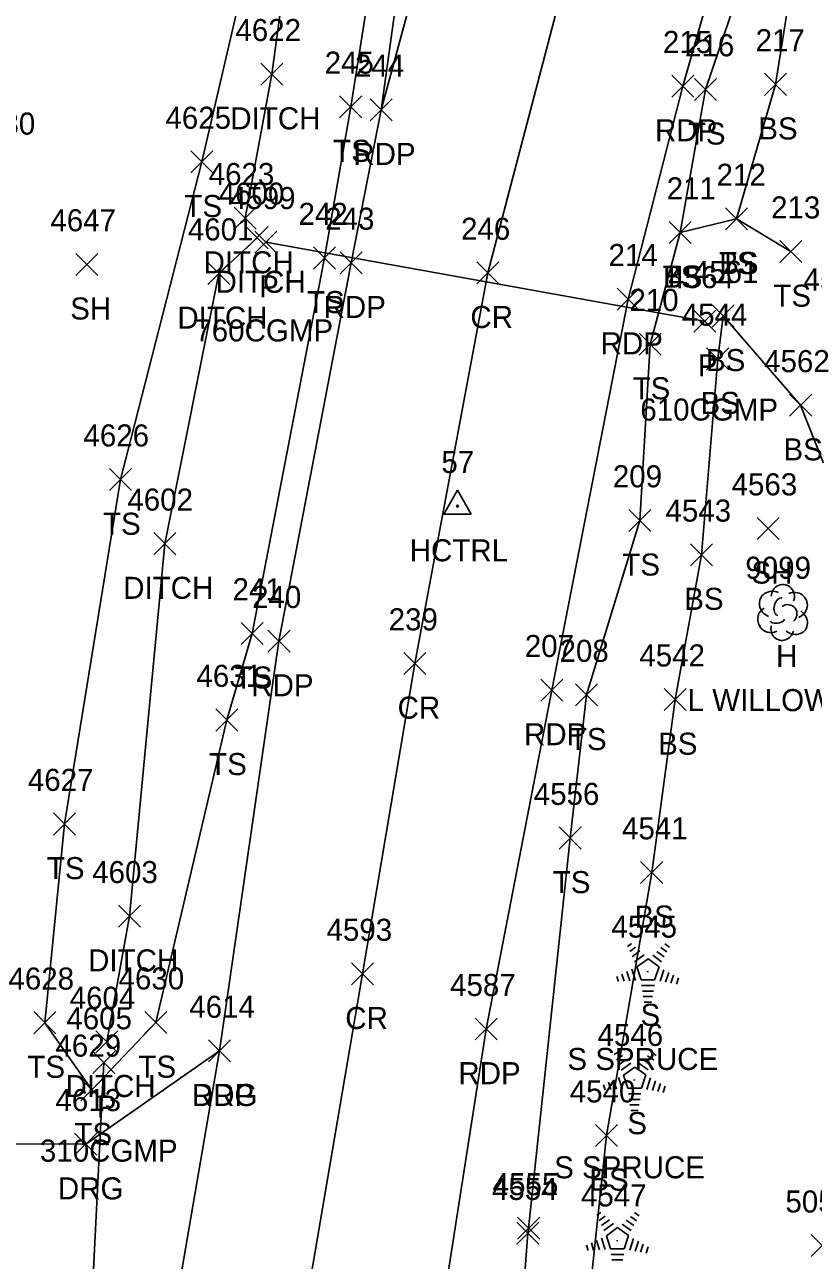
# Model space of a CAD drawing. Extents: x 1482574 to 1485769, y 580696 to 595649.
# Drawn here: x 1483558.8 to 1483630.3, y 583916.9 to 584028.9 of the extents above; entities that cross this region are included whole.
import ezdxf

# ---------------------------------------------------------------- set-up
doc = ezdxf.new("R2010")
doc.units = 0
for name, color, linetype in [('C_A', 7, 'Continuous'), ('C_I', 7, 'Continuous'), ('CPH', 7, 'Continuous'), ('D_A', 7, 'Continuous'), ('D_C', 7, 'Continuous'), ('D_I', 7, 'Continuous'), ('D_TIC', 7, 'Continuous'), ('DCP', 7, 'Continuous'), ('DD', 7, 'Continuous'), ('L_A', 7, 'Continuous'), ('L_C', 7, 'Continuous'), ('L_I', 7, 'Continuous'), ('L_TIC', 7, 'Continuous'), ('LELB', 7, 'Continuous'), ('LTC', 7, 'Continuous'), ('LTD', 7, 'Continuous'), ('P_A', 7, 'Continuous'), ('P_I', 7, 'Continuous'), ('P_TIC', 7, 'Continuous'), ('PET', 7, 'Continuous'), ('PRC', 7, 'Continuous'), ('R_A', 7, 'Continuous'), ('R_I', 7, 'Continuous'), ('R_TIC', 7, 'Continuous'), ('RDG', 7, 'Continuous')]:
    doc.layers.add(name, color=color, linetype=linetype)

msp = doc.modelspace()

# ---------------------------------------------------------------- linework, layer by layer
at = {"layer": 'CPH'}
for p, q in [((1483596.76, 583984.5), (1483598.01, 583986.67)), ((1483599.26, 583984.5), (1483598.01, 583986.67)), ((1483596.76, 583984.5), (1483599.26, 583984.5)), ((1483598.01, 583985.22), (1483598.01, 583985.22))]:
    msp.add_line(p, q, dxfattribs=at)
msp.add_circle((1483598.01, 583985.22), 0.0833, dxfattribs=at)
at = {"layer": 'D_TIC'}
for points in [[(1483580.19, 584023.38), (1483582.19, 584025.38)], [(1483582.19, 584023.38), (1483580.19, 584025.38)], [(1483577.77, 584010.34), (1483579.76, 584012.33)], [(1483579.76, 584010.34), (1483577.77, 584012.33)], [(1483578.84, 584008.56), (1483580.84, 584010.56)], [(1483580.84, 584008.56), (1483578.84, 584010.56)], [(1483579.65, 584008.15), (1483581.65, 584010.15)], [(1483581.65, 584008.15), (1483579.65, 584010.15)], [(1483575.39, 584005.31), (1483577.39, 584007.31)], [(1483577.39, 584005.31), (1483575.39, 584007.31)], [(1483619.42, 584000.98), (1483621.42, 584002.98)], [(1483621.42, 584000.98), (1483619.42, 584002.98)], [(1483570.48, 583980.82), (1483572.48, 583982.82)], [(1483572.48, 583980.82), (1483570.48, 583982.82)], [(1483567.29, 583947.05), (1483569.29, 583949.05)], [(1483569.29, 583947.05), (1483567.29, 583949.05)], [(1483565.24, 583935.66), (1483567.24, 583937.66)], [(1483567.24, 583935.66), (1483565.24, 583937.66)], [(1483564.95, 583933.8), (1483566.95, 583935.8)], [(1483566.95, 583933.8), (1483564.95, 583935.8)]]:
    msp.add_lwpolyline(points, dxfattribs=at)
at = {"layer": 'DCP'}
for points in [[(1483620.41, 584001.98), (1483580.65, 584009.15)], [(1483565.95, 583934.8), (1483564.48, 583905.15)]]:
    msp.add_lwpolyline(points, dxfattribs=at)
at = {"layer": 'DD'}
for points in [[(1483583.83, 584043.89), (1483581.19, 584024.38), (1483578.76, 584011.33)], [(1483579.84, 584009.56), (1483576.39, 584006.31), (1483571.48, 583981.82), (1483568.29, 583948.05), (1483566.24, 583936.66)]]:
    msp.add_lwpolyline(points, dxfattribs=at)
at = {"layer": 'L_TIC'}
for points in [[(1483619.48, 584022), (1483621.48, 584024)], [(1483621.48, 584022), (1483619.48, 584024)], [(1483625.83, 584022.46), (1483627.83, 584024.46)], [(1483627.83, 584022.46), (1483625.83, 584024.46)], [(1483587.33, 584020.43), (1483589.33, 584022.43)], [(1483589.33, 584020.43), (1483587.33, 584022.43)], [(1483573.85, 584015.43), (1483575.85, 584017.43)], [(1483575.85, 584015.43), (1483573.85, 584017.43)], [(1483622.29, 584010.26), (1483624.29, 584012.26)], [(1483624.29, 584010.26), (1483622.29, 584012.26)], [(1483622.29, 584010.26), (1483624.29, 584012.26)], [(1483624.29, 584010.26), (1483622.29, 584012.26)], [(1483617.2, 584009.03), (1483619.2, 584011.03)], [(1483619.2, 584009.03), (1483617.2, 584011.03)], [(1483617.2, 584009.03), (1483619.2, 584011.03)], [(1483619.2, 584009.03), (1483617.2, 584011.03)], [(1483627.23, 584007.3), (1483629.23, 584009.3)], [(1483629.23, 584007.3), (1483627.23, 584009.3)], [(1483563.42, 584006.14), (1483565.42, 584008.14)], [(1483565.42, 584006.14), (1483563.42, 584008.14)], [(1483584.96, 584006.72), (1483586.96, 584008.72)], [(1483586.96, 584006.72), (1483584.96, 584008.72)], [(1483621.09, 584001.46), (1483623.08, 584003.46)], [(1483623.08, 584001.46), (1483621.09, 584003.46)], [(1483614.47, 583998.91), (1483616.47, 584000.91)], [(1483616.47, 583998.91), (1483614.47, 584000.91)], [(1483620.59, 583997.58), (1483622.59, 583999.58)], [(1483622.59, 583997.58), (1483620.59, 583999.58)], [(1483628.11, 583993.37), (1483630.11, 583995.37)], [(1483630.11, 583993.37), (1483628.11, 583995.37)], [(1483566.47, 583986.63), (1483568.47, 583988.63)], [(1483568.47, 583986.63), (1483566.47, 583988.63)], [(1483613.54, 583982.93), (1483615.54, 583984.93)], [(1483615.54, 583982.93), (1483613.54, 583984.93)], [(1483625.16, 583982.2), (1483627.16, 583984.2)], [(1483627.16, 583982.2), (1483625.16, 583984.2)], [(1483619.12, 583979.82), (1483621.12, 583981.82)], [(1483621.12, 583979.82), (1483619.12, 583981.82)], [(1483578.41, 583972.69), (1483580.41, 583974.69)], [(1483580.41, 583972.69), (1483578.41, 583974.69)], [(1483608.7, 583967.11), (1483610.7, 583969.11)], [(1483610.7, 583967.11), (1483608.7, 583969.11)], [(1483616.75, 583966.69), (1483618.75, 583968.69)], [(1483618.75, 583966.69), (1483616.75, 583968.69)], [(1483576.1, 583964.84), (1483578.1, 583966.84)], [(1483578.1, 583964.84), (1483576.1, 583966.84)], [(1483561.38, 583955.41), (1483563.38, 583957.41)], [(1483563.38, 583955.41), (1483561.38, 583957.41)], [(1483607.23, 583954.14), (1483609.23, 583956.14)], [(1483609.23, 583954.14), (1483607.23, 583956.14)], [(1483614.61, 583951.02), (1483616.61, 583953.02)], [(1483616.61, 583951.02), (1483614.61, 583953.02)], [(1483559.62, 583937.4), (1483561.62, 583939.4)], [(1483561.62, 583937.4), (1483559.62, 583939.4)], [(1483569.68, 583937.41), (1483571.68, 583939.41)], [(1483571.68, 583937.41), (1483569.68, 583939.41)], [(1483563.88, 583931.32), (1483565.88, 583933.32)], [(1483565.88, 583931.32), (1483563.88, 583933.32)], [(1483610.52, 583927.17), (1483612.52, 583929.17)], [(1483612.52, 583927.17), (1483610.52, 583929.17)], [(1483603.46, 583918.76), (1483605.46, 583920.76)], [(1483605.46, 583918.76), (1483603.46, 583920.76)], [(1483603.38, 583918.33), (1483605.38, 583920.33)], [(1483605.38, 583918.33), (1483603.38, 583920.33)], [(1483630.07, 583917.19), (1483632.07, 583919.19)], [(1483632.07, 583917.19), (1483630.07, 583919.19)]]:
    msp.add_lwpolyline(points, dxfattribs=at)
at = {"layer": 'LELB'}
for points in [[(1483609.7, 583968.11), (1483614.54, 583983.93), (1483615.47, 583999.91), (1483618.2, 584010.03), (1483620.48, 584023), (1483628.04, 584045.27), (1483636.71, 584078.69), (1483645.46, 584112.42), (1483655.7, 584143.54), (1483665.33, 584182.72), (1483668.64, 584191.09), (1483674.48, 584213.68), (1483679.56, 584233.01), (1483687.36, 584264.16), (1483694.8, 584284.35), (1483705.09, 584327.19), (1483710.94, 584361.26), (1483712.22, 584376.12), (1483713.45, 584382.29)], [(1483618.2, 584010.03), (1483623.29, 584011.26), (1483626.83, 584023.46), (1483628.7, 584035.25), (1483633.76, 584044.44), (1483640.78, 584078.11), (1483649.78, 584108.58), (1483658.6, 584142.62), (1483667.1, 584181.27), (1483671.18, 584190.09), (1483677.27, 584212.88)], [(1483579.41, 583973.69), (1483585.96, 584007.72), (1483588.33, 584021.43), (1483592.35, 584046.86), (1483597.29, 584078.25)], [(1483580.55, 584041.02), (1483574.85, 584016.43), (1483567.47, 583987.63), (1483562.38, 583956.41), (1483560.62, 583938.4), (1483564.88, 583932.32), (1483570.68, 583938.41), (1483577.09, 583965.84)], [(1483623.29, 584011.26), (1483628.23, 584008.3)], [(1483601.15, 583853.4), (1483605.25, 583875.34), (1483608.33, 583898.25), (1483611.52, 583928.17), (1483615.61, 583952.02), (1483617.75, 583967.69), (1483620.12, 583980.82), (1483621.59, 583998.58), (1483622.08, 584002.46), (1483629.11, 583994.37)], [(1483636.38, 583976.01), (1483629.11, 583994.37)], [(1483579.41, 583973.69), (1483577.09, 583965.84)], [(1483609.7, 583968.11), (1483608.23, 583955.14)], [(1483598.05, 583858.02), (1483601.95, 583886.94), (1483604.39, 583919.33), (1483604.46, 583919.76), (1483608.23, 583955.14)]]:
    msp.add_lwpolyline(points, dxfattribs=at)
at = {"layer": 'LTC'}
for p, q in [((1483613.41, 583945.32), (1483613.77, 583945.57)), ((1483613.62, 583944.85), (1483614.15, 583945.23)), ((1483616.44, 583945.21), (1483616.99, 583944.81)), ((1483616.81, 583945.56), (1483617.23, 583945.25)), ((1483613.83, 583944.38), (1483614.54, 583944.9)), ((1483614.04, 583943.92), (1483614.92, 583944.56)), ((1483614.27, 583943.46), (1483615.28, 583944.2)), ((1483615.28, 583944.2), (1483616.28, 583943.47)), ((1483615.7, 583944.51), (1483616.51, 583943.92)), ((1483616.07, 583944.86), (1483616.75, 583944.37)), ((1483613.36, 583943.03), (1483613.63, 583942.19)), ((1483613.81, 583943.24), (1483614.14, 583942.22)), ((1483614.27, 583943.46), (1483614.65, 583942.27)), ((1483616.28, 583943.47), (1483615.88, 583942.27)), ((1483616.71, 583943.2), (1483616.37, 583942.16)), ((1483617.16, 583942.95), (1483616.87, 583942.07)), ((1483612.45, 583942.59), (1483612.6, 583942.13)), ((1483612.9, 583942.81), (1483613.11, 583942.16)), ((1483615.88, 583942.27), (1483614.65, 583942.27)), ((1483615.85, 583941.77), (1483614.7, 583941.77)), ((1483617.6, 583942.7), (1483617.36, 583941.97)), ((1483618.05, 583942.45), (1483617.86, 583941.88)), ((1483615.76, 583941.27), (1483614.77, 583941.27)), ((1483615.68, 583940.77), (1483614.85, 583940.77)), ((1483615.59, 583940.27), (1483614.92, 583940.27)), ((1483612.21, 583935.5), (1483612.56, 583935.76)), ((1483612.42, 583935.03), (1483612.95, 583935.42)), ((1483612.63, 583934.57), (1483613.33, 583935.08)), ((1483614.87, 583935.04), (1483615.54, 583934.55)), ((1483615.24, 583935.39), (1483615.79, 583934.99)), ((1483615.61, 583935.74), (1483616.03, 583935.43)), ((1483612.84, 583934.1), (1483613.72, 583934.74)), ((1483613.06, 583933.65), (1483614.07, 583934.38)), ((1483614.07, 583934.38), (1483615.07, 583933.66)), ((1483614.49, 583934.69), (1483615.3, 583934.11)), ((1483611.24, 583932.78), (1483611.39, 583932.31)), ((1483611.7, 583933), (1483611.91, 583932.34)), ((1483612.15, 583933.21), (1483612.42, 583932.38)), ((1483612.61, 583933.43), (1483612.94, 583932.41)), ((1483613.06, 583933.65), (1483613.45, 583932.45)), ((1483615.07, 583933.66), (1483614.68, 583932.45)), ((1483615.51, 583933.39), (1483615.17, 583932.35)), ((1483615.95, 583933.14), (1483615.67, 583932.25)), ((1483616.4, 583932.89), (1483616.16, 583932.16)), ((1483614.68, 583932.45), (1483613.45, 583932.45)), ((1483614.64, 583931.95), (1483613.5, 583931.95)), ((1483616.84, 583932.64), (1483616.66, 583932.06)), ((1483614.56, 583931.45), (1483613.57, 583931.45)), ((1483614.47, 583930.95), (1483613.64, 583930.95)), ((1483614.39, 583930.45), (1483613.72, 583930.45)), ((1483610.65, 583920.95), (1483611.01, 583921.2)), ((1483610.86, 583920.48), (1483611.39, 583920.86)), ((1483611.07, 583920.01), (1483611.78, 583920.53)), ((1483613.31, 583920.49), (1483613.99, 583920)), ((1483613.68, 583920.84), (1483614.23, 583920.44)), ((1483614.05, 583921.19), (1483614.47, 583920.88)), ((1483611.28, 583919.55), (1483612.16, 583920.19)), ((1483611.51, 583919.09), (1483612.52, 583919.83)), ((1483612.52, 583919.83), (1483613.52, 583919.1)), ((1483612.94, 583920.14), (1483613.75, 583919.55)), ((1483609.69, 583918.22), (1483609.84, 583917.76)), ((1483610.14, 583918.44), (1483610.35, 583917.79)), ((1483610.6, 583918.66), (1483610.87, 583917.82)), ((1483611.05, 583918.87), (1483611.38, 583917.85)), ((1483611.51, 583919.09), (1483611.89, 583917.9)), ((1483613.52, 583919.1), (1483613.12, 583917.9)), ((1483613.95, 583918.83), (1483613.62, 583917.79)), ((1483614.4, 583918.58), (1483614.11, 583917.7)), ((1483614.84, 583918.33), (1483614.61, 583917.6)), ((1483613.12, 583917.9), (1483611.89, 583917.9)), ((1483613.09, 583917.4), (1483611.94, 583917.4)), ((1483615.29, 583918.08), (1483615.1, 583917.51)), ((1483613, 583916.9), (1483612.01, 583916.9))]:
    msp.add_line(p, q, dxfattribs=at)
at = {"layer": 'LTD'}
msp.add_line((1483627.45, 583975.64), (1483627.45, 583975.64), dxfattribs=at)
msp.add_line((1483627.45, 583975.64), (1483627.45, 583975.64), dxfattribs=at)
msp.add_arc((1483627.5, 583977.07), 1.05, 335.5272, 180.9563, dxfattribs=at)
for centre, major_axis, ratio, start_param, end_param in [((1483626.66, 583976.31), (1.21, -0.51), 0.895232, 1.570796, 4.712389), ((1483628.49, 583976.22), (-1.14, -0.48), 0.949671, 1.570796, 4.712389), ((1483627.24, 583976.1), (-0.208, -0.792), 0.645439, 3.141593, 6.283185), ((1483626.37, 583974.93), (0.58, -1.04), 0.959034, 3.141593, 6.283185), ((1483627.95, 583975.47), (-0.5, 0.667), 0.989748, 3.141593, 6.283185), ((1483628.45, 583974.81), (-1.09, 0.79), 0.841452, 1.570796, 4.712389), ((1483627.45, 583974.14), (0.26, 1.06), 0.942809, 1.570796, 4.712389), ((1483626.99, 583974.89), (-0.625, -0.083), 0.423636, 0, 3.141593)]:
    msp.add_ellipse(centre, major_axis=major_axis, ratio=ratio, start_param=start_param, end_param=end_param, dxfattribs=at)
at = {"layer": 'P_TIC'}
for points in [[(1483617.43, 584022.3), (1483619.43, 584024.3)], [(1483619.43, 584022.3), (1483617.43, 584024.3)], [(1483590.08, 584020.15), (1483592.08, 584022.15)], [(1483592.08, 584020.15), (1483590.08, 584022.15)], [(1483590.08, 584020.15), (1483592.08, 584022.15)], [(1483592.08, 584020.15), (1483590.08, 584022.15)], [(1483587.38, 584006.28), (1483589.38, 584008.28)], [(1483589.38, 584006.28), (1483587.38, 584008.28)], [(1483599.75, 584005.37), (1483601.75, 584007.37)], [(1483601.75, 584005.37), (1483599.75, 584007.37)], [(1483612.49, 584002.98), (1483614.49, 584004.98)], [(1483614.49, 584002.98), (1483612.49, 584004.98)], [(1483580.83, 583971.99), (1483582.83, 583973.99)], [(1483582.83, 583971.99), (1483580.83, 583973.99)], [(1483593.14, 583969.96), (1483595.14, 583971.96)], [(1483595.14, 583969.96), (1483593.14, 583971.96)], [(1483605.55, 583967.55), (1483607.55, 583969.55)], [(1483607.55, 583967.55), (1483605.55, 583969.55)], [(1483588.4, 583941.82), (1483590.4, 583943.82)], [(1483590.4, 583941.82), (1483588.4, 583943.82)], [(1483599.6, 583936.83), (1483601.6, 583938.82)], [(1483601.6, 583936.83), (1483599.6, 583938.82)], [(1483575.44, 583934.84), (1483577.44, 583936.84)], [(1483577.44, 583934.84), (1483575.44, 583936.84)]]:
    msp.add_lwpolyline(points, dxfattribs=at)
at = {"layer": 'PET'}
for points in [[(1483581.83, 583972.99), (1483588.38, 584007.28), (1483591.08, 584021.15), (1483598.25, 584047.59), (1483606.6, 584077.17), (1483615.66, 584112.76), (1483626.75, 584151.48), (1483639.2, 584196.36), (1483648.5, 584230.6), (1483659.8, 584272.39), (1483666.33, 584295.08), (1483675.64, 584335.04), (1483684.8, 584386.22), (1483696.48, 584384.63), (1483708.99, 584382.82)], [(1483606.55, 583968.55), (1483613.49, 584003.98), (1483618.43, 584023.3), (1483624.77, 584045.54), (1483634.53, 584079.05), (1483643.94, 584116.41), (1483652.44, 584144.5), (1483663.26, 584189.19), (1483675.01, 584230.16), (1483684.23, 584265.33), (1483690.21, 584285.32), (1483701.13, 584329.73), (1483708.99, 584382.82)], [(1483591.08, 584021.15), (1483594.54, 584046.02), (1483599.41, 584077.68), (1483605.18, 584114.65), (1483611.16, 584152.51), (1483617.88, 584200.25), (1483625.23, 584246.59), (1483629.42, 584277.16)], [(1483581.83, 583972.99), (1483576.44, 583935.84)], [(1483606.55, 583968.55), (1483600.6, 583937.82)], [(1483593.19, 583890.18), (1483600.6, 583937.82)], [(1483560.11, 583843.86), (1483568.57, 583891.05), (1483570.46, 583901), (1483576.44, 583935.84)]]:
    msp.add_lwpolyline(points, dxfattribs=at)
at = {"layer": 'PRC'}
for points in [[(1483594.14, 583970.96), (1483600.75, 584006.37), (1483610.42, 584043.26), (1483619.21, 584075.32), (1483628.72, 584109.95), (1483639.31, 584148.68), (1483651.07, 584192.24), (1483662.56, 584233.23), (1483672.36, 584268.88), (1483678.88, 584291.31), (1483688.34, 584333), (1483696.48, 584384.63)], [(1483594.14, 583970.96), (1483589.4, 583942.82)], [(1483618.73, 583521.67), (1483605.12, 583536.57), (1483580.09, 583569.69), (1483562.2, 583601.73), (1483551.28, 583637.89), (1483548.66, 583672.74), (1483550.4, 583708.14), (1483555.34, 583744.78), (1483561.11, 583779.91), (1483565.84, 583808.31), (1483572.09, 583842.87), (1483580.82, 583892.49), (1483589.4, 583942.82)]]:
    msp.add_lwpolyline(points, dxfattribs=at)
at = {"layer": 'R_TIC'}
for points in [[(1483575.44, 583934.84), (1483577.44, 583936.84)], [(1483577.44, 583934.84), (1483575.44, 583936.84)], [(1483563.31, 583926.38), (1483565.31, 583928.38)], [(1483565.31, 583926.38), (1483563.31, 583928.38)]]:
    msp.add_lwpolyline(points, dxfattribs=at)
at = {"layer": 'RDG'}
msp.add_lwpolyline([(1483546, 583927.42), (1483564.31, 583927.38), (1483576.44, 583935.84)], dxfattribs=at)

# ---------------------------------------------------------------- texts
at = {"layer": 'C_A'}
msp.add_text('HCTRL', height=2, dxfattribs=at).set_placement((1483593.68, 583980.22))
at = {"layer": 'C_I'}
msp.add_text('57', height=2, dxfattribs=at).set_placement((1483596.55, 583988.22))
at = {"layer": 'D_A'}
for s, p in [('DITCH', (1483577.42, 584019.38)), ('DITCH', (1483575, 584006.33)), ('DITCH', (1483576.08, 584004.56)), ('P', (1483580.03, 584004.15)), ('DITCH', (1483572.62, 584001.31)), ('P', (1483619.79, 583996.98)), ('DITCH', (1483567.71, 583976.82)), ('DITCH', (1483564.53, 583943.05)), ('DITCH', (1483562.48, 583931.66)), ('P', (1483565.32, 583929.8))]:
    msp.add_text(s, height=2, dxfattribs=at).set_placement(p)
at = {"layer": 'D_C'}
for s, p in [('760CGMP', (1483574.25, 584000.15)), ('610CGMP', (1483614.58, 583992.98)), ('310CGMP', (1483560.16, 583925.8))]:
    msp.add_text(s, height=2, dxfattribs=at).set_placement(p)
at = {"layer": 'D_I'}
for s, p in [('4622', (1483577.88, 584027.38)), ('4623', (1483575.46, 584014.33)), ('4600', (1483576.37, 584012.56)), ('4599', (1483577.38, 584012.15)), ('4601', (1483573.57, 584009.31)), ('4564', (1483617.11, 584004.98)), ('4602', (1483568.09, 583984.82)), ('4603', (1483564.9, 583951.05)), ('4604', (1483562.86, 583939.66)), ('4605', (1483562.56, 583937.8))]:
    msp.add_text(s, height=2, dxfattribs=at).set_placement(p)
at = {"layer": 'L_A'}
for s, p in [('BS', (1483625.27, 584018.46)), ('TS', (1483618.89, 584018)), ('TS', (1483586.74, 584016.43)), ('TS', (1483573.26, 584011.43)), ('TS', (1483621.7, 584006.26)), ('BS', (1483621.73, 584006.26)), ('TS', (1483616.61, 584005.03)), ('BS', (1483616.64, 584005.03)), ('TS', (1483584.37, 584002.72)), ('TS', (1483626.64, 584003.3)), ('SH', (1483562.91, 584002.14)), ('BS', (1483620.53, 583997.46)), ('TS', (1483613.88, 583994.91)), ('BS', (1483620.03, 583993.58)), ('BS', (1483627.55, 583989.37)), ('TS', (1483565.88, 583982.63)), ('TS', (1483612.95, 583978.93)), ('SH', (1483624.65, 583978.2)), ('BS', (1483618.56, 583975.82)), ('H', (1483626.88, 583970.64)), ('TS', (1483577.82, 583968.69)), ('TS', (1483608.11, 583963.11)), ('BS', (1483616.19, 583962.69)), ('TS', (1483575.5, 583960.84)), ('TS', (1483560.79, 583951.41)), ('TS', (1483606.64, 583950.14)), ('BS', (1483614.05, 583947.02)), ('S', (1483614.6, 583938.11)), ('TS', (1483559.03, 583933.4)), ('TS', (1483569.09, 583933.41)), ('S', (1483613.4, 583928.29)), ('TS', (1483563.29, 583927.32)), ('BS', (1483609.96, 583923.17))]:
    msp.add_text(s, height=2, dxfattribs=at).set_placement(p)
at = {"layer": 'L_C'}
for s, p in [('L WILLOW(2)', (1483618.87, 583966.64)), ('S SPRUCE', (1483607.97, 583934.11)), ('S SPRUCE', (1483606.77, 583924.29))]:
    msp.add_text(s, height=2, dxfattribs=at).set_placement(p)
at = {"layer": 'L_I'}
for s, p in [('216', (1483618.63, 584026)), ('217', (1483625.03, 584026.46)), ('245', (1483585.97, 584024.43)), ('4625', (1483571.54, 584019.43)), ('9180', (1483553.79, 584018.9)), ('212', (1483621.49, 584014.26)), ('212', (1483621.49, 584014.26)), ('211', (1483616.97, 584013.03)), ('211', (1483616.97, 584013.03)), ('242', (1483583.6, 584010.72)), ('213', (1483626.43, 584011.3)), ('4647', (1483561.11, 584010.14)), ('4561', (1483619.34, 584005.46)), ('4560', (1483629.37, 584004.77)), ('210', (1483613.59, 584002.91)), ('4544', (1483618.33, 584001.58)), ('4562', (1483625.8, 583997.37)), ('4626', (1483564.11, 583990.63)), ('209', (1483612.09, 583986.93)), ('4563', (1483622.85, 583986.2)), ('4543', (1483616.86, 583983.82)), ('9099', (1483624.1, 583978.64)), ('241', (1483577.62, 583976.69)), ('208', (1483607.26, 583971.11)), ('4542', (1483614.49, 583970.69)), ('4631', (1483574.35, 583968.84)), ('4627', (1483559.07, 583959.41)), ('4556', (1483604.92, 583958.14)), ('4541', (1483612.92, 583955.02)), ('4545', (1483611.96, 583946.11)), ('4628', (1483557.31, 583941.4)), ('4630', (1483567.29, 583941.41)), ('4629', (1483561.57, 583935.32)), ('4546', (1483610.7, 583936.29)), ('4540', (1483608.18, 583931.17)), ('4554', (1483601.13, 583922.33)), ('4555', (1483601.2, 583922.76)), ('4547', (1483609.2, 583921.74)), ('5055', (1483627.73, 583921.19))]:
    msp.add_text(s, height=2, dxfattribs=at).set_placement(p)
at = {"layer": 'LTC'}
for p in [(1483615.16, 583943.21), (1483613.96, 583933.39), (1483612.4, 583918.84)]:
    msp.add_text('.', height=1.04, rotation=270, dxfattribs=at).set_placement(p)
at = {"layer": 'P_A'}
for s, p in [('RDP', (1483615.91, 584018.3)), ('RDP', (1483588.57, 584016.15)), ('RDP', (1483588.57, 584016.15)), ('RDP', (1483585.87, 584002.28)), ('CR', (1483599.18, 584001.37)), ('RDP', (1483610.98, 583998.98)), ('RDP', (1483579.32, 583967.99)), ('CR', (1483592.58, 583965.96)), ('RDP', (1483604.04, 583963.55)), ('CR', (1483587.84, 583937.82)), ('RDP', (1483598.09, 583932.82)), ('RDP', (1483573.93, 583930.84))]:
    msp.add_text(s, height=2, dxfattribs=at).set_placement(p)
at = {"layer": 'P_I'}
for s, p in [('215', (1483616.63, 584026.3)), ('244', (1483588.72, 584024.15)), ('244', (1483588.72, 584024.15)), ('243', (1483586.02, 584010.28)), ('246', (1483598.33, 584009.37)), ('214', (1483611.7, 584006.98)), ('240', (1483579.39, 583975.99)), ('239', (1483591.77, 583973.96)), ('207', (1483604.11, 583971.55)), ('4593', (1483586.14, 583945.82)), ('4587', (1483597.34, 583940.82)), ('4614', (1483573.7, 583938.84))]:
    msp.add_text(s, height=2, dxfattribs=at).set_placement(p)
at = {"layer": 'R_A'}
for p in [(1483573.93, 583930.84), (1483561.79, 583922.38)]:
    msp.add_text('DRG', height=2, dxfattribs=at).set_placement(p)
at = {"layer": 'R_I'}
for s, p in [('4614', (1483573.7, 583938.84)), ('4613', (1483561.57, 583930.38))]:
    msp.add_text(s, height=2, dxfattribs=at).set_placement(p)

doc.saveas('drawing.dxf')
